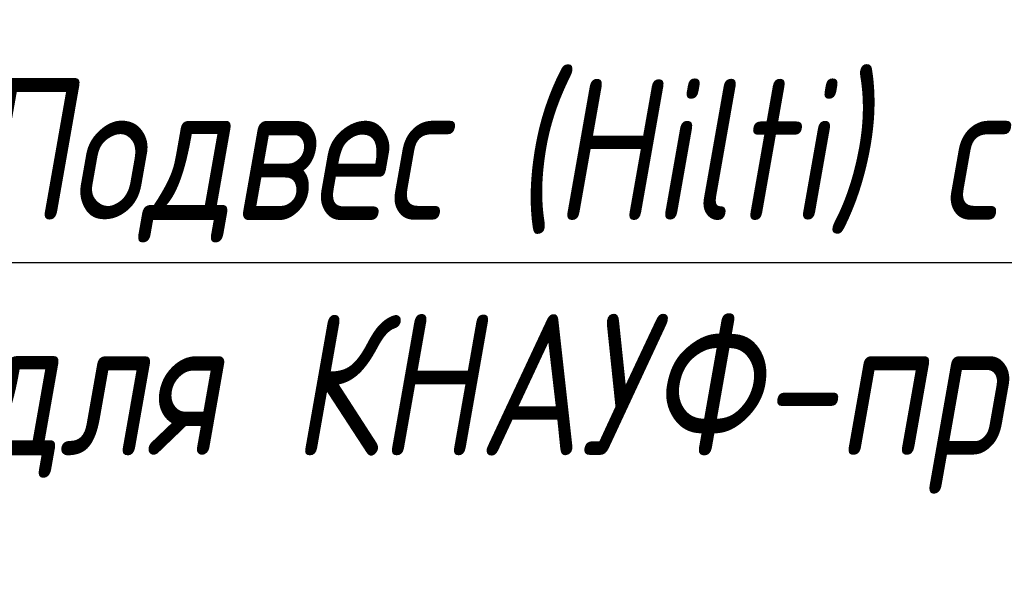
# Model space of a CAD drawing. Header units: millimetres. Extents: x -76220005 to 7466349, y -86687 to 22351.
# Tile 315 of 493: x 142285 to 142459, y -39388 to -39287. Entities that reach past the tile are written whole.
import ezdxf
from ezdxf import colors
from ezdxf.entities.mleader import LeaderData, LeaderLine
from ezdxf.math import Vec2, Vec3

# ---------------------------------------------------------------- set-up
doc = ezdxf.new("R2010")
doc.units = ezdxf.units.MM
doc.linetypes.add('DASHDOT', pattern=[25.4, 12.7, -6.35, 0, -6.35])
doc.layers.add('dim_pot', color=183, linetype='Continuous', lineweight=9)
doc.layers.add('dim_razv', color=7, linetype='DASHDOT', lineweight=9, true_color=0x285228)
doc.layers.add('pol', color=7, linetype='Continuous', lineweight=15, true_color=0x55666d)
doc.layers.add('Knauf_узлы', color=7, linetype='Continuous')
doc.styles.add('In tre', font='isocpeur.ttf', dxfattribs={"width": 0.8, "oblique": 10})

# ---------------------------------------------------------------- blocks, each defined once
blk = doc.blocks.new('_DOT')
at = {"color": 0, "linetype": 'ByBlock'}
blk.add_line((-0.5, 0), (-1, 0), dxfattribs=at)
at = {"color": 0, "linetype": 'ByBlock', "const_width": 0.5}
blk.add_lwpolyline([(-0.25, 0, 1), (0.25, 0, 1)], format="xyb", close=True, dxfattribs=at)

msp = doc.modelspace()

# ---------------------------------------------------------------- leaders
at = {"layer": 'Knauf_узлы'}
ml = msp.add_multileader_mtext('Standard', dxfattribs=at)
ml.set_content('Подвес (Hilti) с зажимом^Jдля КНАУФ-профилей ПП 60x27', color=256, style='In tre')
ml.set_leader_properties()
ml.set_arrow_properties(name='DOT')
ml.build(insert=Vec2(0, 0))
ml.multileader.update_dxf_attribs({"has_dogleg": 0, "text_left_attachment_type": 6, "text_right_attachment_type": 6, "dogleg_length": 3.2})
ctx = ml.context
ctx.base_point, ctx.char_height, ctx.landing_gap_size, ctx.plane_origin = Vec3(142271.8084341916, -39330.0063573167), 25, 4, Vec3(142222.9428874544, -39158.07300002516)
ctx.left_attachment, ctx.right_attachment = 6, 6
notes = []
notes.append((ctx, [(0, (1, 1, 0), (142268.6084341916, -39330.0063573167), (1, 0), 3.2, [(0, [(142202.8150402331, -39402.1749183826)], 0, [])])]))
ctx.mtext.insert, ctx.mtext.width, ctx.mtext.flow_direction = Vec3(142275.8084341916, -39297.5063573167), 505.4390997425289, 5
for ctx, leaders in notes:
    for number, flags, end, landing, length, lines in leaders:
        leader = LeaderData()
        leader.index, (leader.has_last_leader_line, leader.has_dogleg_vector, leader.attachment_direction) = number, flags
        leader.last_leader_point, leader.dogleg_vector, leader.dogleg_length = Vec3(end), Vec3(landing), length
        for number, points, colour, breaks in lines:
            line = LeaderLine()
            line.index, line.vertices, line.color, line.breaks = number, Vec3.list(points), colors.encode_raw_color(colour), breaks
            leader.lines.append(line)
        ctx.leaders.append(leader)

# ---------------------------------------------------------------- next in the draw order: leaders
at = {"layer": 'pol', "color": 1, "linetype": 'ByBlock', "true_color": 0xff0000}
ml = msp.add_multileader_mtext('Standard', dxfattribs=at)
ml.set_content('Лоток щелевой\\Pводоотводный в полу, модульный. Лщ-2', color=(255, 0, 0), style='In tre')
ml.set_leader_properties()
ml.build(insert=Vec2(0, 0))
ml.multileader.update_dxf_attribs({"text_left_attachment_type": 6, "text_right_attachment_type": 6, "dogleg_length": 1, "arrow_head_size": 0, "scale": 49.99999999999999})
ctx = ml.context
ctx.base_point, ctx.scale, ctx.char_height, ctx.arrow_head_size, ctx.landing_gap_size, ctx.plane_origin = Vec3(56443.88885880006, -42121.15695120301), 49.99999999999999, 200, 0, 4.499999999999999, Vec3(64743.28106405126, -37281.22521340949)
ctx.left_attachment, ctx.right_attachment = 6, 6
notes = []
notes.append((ctx, [(1, (1, 1, 0), (56393.88885880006, -42121.15695120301), (1, 0), 49.99999999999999, [(1, [(55554.59426857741, -39329.43630306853)], 0, [])])]))
ctx.mtext.insert, ctx.mtext.width, ctx.mtext.defined_height, ctx.mtext.flow_direction = Vec3(56448.38885880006, -41861.15695120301), 2329.345139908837, 696.6098129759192, 5
ctx.mtext.has_bg_fill, ctx.mtext.bg_color, ctx.mtext.bg_scale_factor, ctx.mtext.bg_transparency, ctx.mtext.use_window_bg_color = 1, -1027028792, 1.5, 0, 1
for ctx, leaders in notes:
    for number, flags, end, landing, length, lines in leaders:
        leader = LeaderData()
        leader.index, (leader.has_last_leader_line, leader.has_dogleg_vector, leader.attachment_direction) = number, flags
        leader.last_leader_point, leader.dogleg_vector, leader.dogleg_length = Vec3(end), Vec3(landing), length
        for number, points, colour, breaks in lines:
            line = LeaderLine()
            line.index, line.vertices, line.color, line.breaks = number, Vec3.list(points), colors.encode_raw_color(colour), breaks
            leader.lines.append(line)
        ctx.leaders.append(leader)

# ---------------------------------------------------------------- next in the draw order: leaders
at = {"layer": 'dim_pot', "color": 0, "linetype": 'ByBlock'}
ml = msp.add_multileader_mtext('Standard', dxfattribs=at)
ml.set_content('Подвесной потолок ГКЛ', style='In tre')
ml.set_leader_properties()
ml.build(insert=Vec2(0, 0))
ml.multileader.update_dxf_attribs({"text_left_attachment_type": 6, "text_right_attachment_type": 6, "dogleg_length": 1, "arrow_head_size": 0, "scale": 49.99999999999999})
ctx = ml.context
ctx.base_point, ctx.scale, ctx.char_height, ctx.arrow_head_size, ctx.landing_gap_size, ctx.plane_origin = Vec3(55815.26653106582, -42128.2233826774), 49.99999999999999, 200, 0, 4.499999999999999, Vec3(62627.07337402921, -37288.29164488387)
ctx.left_attachment, ctx.right_attachment = 6, 6
notes = []
notes.append((ctx, [(1, (1, 1, 0), (55765.26653106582, -42128.2233826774), (1, 0), 49.99999999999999, [(1, [(55242.56580823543, -38490.63263010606)], 0, [])])]))
ctx.mtext.insert, ctx.mtext.width, ctx.mtext.defined_height, ctx.mtext.flow_direction = Vec3(55819.76653106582, -41888.2233826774), 3092.716304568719, 696.6098129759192, 5
ctx.mtext.has_bg_fill, ctx.mtext.bg_color, ctx.mtext.bg_scale_factor, ctx.mtext.bg_transparency, ctx.mtext.use_window_bg_color = 1, -1027028792, 1.5, 0, 1
for ctx, leaders in notes:
    for number, flags, end, landing, length, lines in leaders:
        leader = LeaderData()
        leader.index, (leader.has_last_leader_line, leader.has_dogleg_vector, leader.attachment_direction) = number, flags
        leader.last_leader_point, leader.dogleg_vector, leader.dogleg_length = Vec3(end), Vec3(landing), length
        for number, points, colour, breaks in lines:
            line = LeaderLine()
            line.index, line.vertices, line.color, line.breaks = number, Vec3.list(points), colors.encode_raw_color(colour), breaks
            leader.lines.append(line)
        ctx.leaders.append(leader)

# ---------------------------------------------------------------- next in the draw order: leaders
ml = msp.add_multileader_mtext('Standard', dxfattribs=at)
ml.set_content('Лючок 500х500 для обслуживания модулей управления клапанами, расположение уточнить по месту', style='In tre')
ml.set_leader_properties()
ml.build(insert=Vec2(0, 0))
ml.multileader.update_dxf_attribs({"text_left_attachment_type": 6, "text_right_attachment_type": 6, "dogleg_length": 1, "arrow_head_size": 0, "scale": 49.99999999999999})
ctx = ml.context
ctx.base_point, ctx.scale, ctx.char_height, ctx.arrow_head_size, ctx.landing_gap_size, ctx.plane_origin = Vec3(49911.41502536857, -42131.95212014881), 49.99999999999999, 200, 0, 4.499999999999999, Vec3(56771.22186833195, -37292.02038235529)
ctx.left_attachment, ctx.right_attachment = 6, 6
notes = []
notes.append((ctx, [(0, (1, 1, 0), (52405.68042151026, -42131.95212014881), (-1, 0), 49.99999999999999, [(1, [(54177.97506749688, -38729.43630306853)], 0, [])])]))
ctx.mtext.insert, ctx.mtext.width, ctx.mtext.defined_height, ctx.mtext.flow_direction = Vec3(49915.91502536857, -41871.95212014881), 2494.152740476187, 696.6098129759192, 5
ctx.mtext.has_bg_fill, ctx.mtext.bg_color, ctx.mtext.bg_scale_factor, ctx.mtext.bg_transparency, ctx.mtext.use_window_bg_color = 1, -1027028792, 1.5, 0, 1
for ctx, leaders in notes:
    for number, flags, end, landing, length, lines in leaders:
        leader = LeaderData()
        leader.index, (leader.has_last_leader_line, leader.has_dogleg_vector, leader.attachment_direction) = number, flags
        leader.last_leader_point, leader.dogleg_vector, leader.dogleg_length = Vec3(end), Vec3(landing), length
        for number, points, colour, breaks in lines:
            line = LeaderLine()
            line.index, line.vertices, line.color, line.breaks = number, Vec3.list(points), colors.encode_raw_color(colour), breaks
            leader.lines.append(line)
        ctx.leaders.append(leader)

# ---------------------------------------------------------------- next in the draw order: leaders
at = {"layer": 'dim_razv', "color": 0, "linetype": 'ByBlock'}
ml = msp.add_multileader_mtext('Standard', dxfattribs=at)
ml.set_content('Зеркало на стене, выполнить в один уровень с отделкой стен', style='In tre')
ml.set_leader_properties()
ml.build(insert=Vec2(0, 0))
ml.multileader.update_dxf_attribs({"text_left_attachment_type": 6, "text_right_attachment_type": 6, "dogleg_length": 1, "arrow_head_size": 0, "scale": 49.99999999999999})
ctx = ml.context
ctx.base_point, ctx.scale, ctx.char_height, ctx.arrow_head_size, ctx.landing_gap_size, ctx.plane_origin = Vec3(53235.5994911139, -42645.41425119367), 49.99999999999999, 200, 0, 4.499999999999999, Vec3(60047.40633407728, -37805.48251340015)
ctx.left_attachment, ctx.right_attachment = 6, 6
notes = []
notes.append((ctx, [(1, (1, 1, 0), (53185.5994911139, -42645.41425119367), (1, 0), 49.99999999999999, [(1, [(52780.1703472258, -39279.43630306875)], 0, [])])]))
ctx.mtext.insert, ctx.mtext.width, ctx.mtext.defined_height, ctx.mtext.flow_direction = Vec3(53240.0994911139, -42405.41425119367), 3092.716304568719, 696.6098129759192, 5
ctx.mtext.has_bg_fill, ctx.mtext.bg_color, ctx.mtext.bg_scale_factor, ctx.mtext.bg_transparency, ctx.mtext.use_window_bg_color = 1, -1027028792, 1.5, 0, 1
for ctx, leaders in notes:
    for number, flags, end, landing, length, lines in leaders:
        leader = LeaderData()
        leader.index, (leader.has_last_leader_line, leader.has_dogleg_vector, leader.attachment_direction) = number, flags
        leader.last_leader_point, leader.dogleg_vector, leader.dogleg_length = Vec3(end), Vec3(landing), length
        for number, points, colour, breaks in lines:
            line = LeaderLine()
            line.index, line.vertices, line.color, line.breaks = number, Vec3.list(points), colors.encode_raw_color(colour), breaks
            leader.lines.append(line)
        ctx.leaders.append(leader)

doc.saveas('drawing.dxf')
